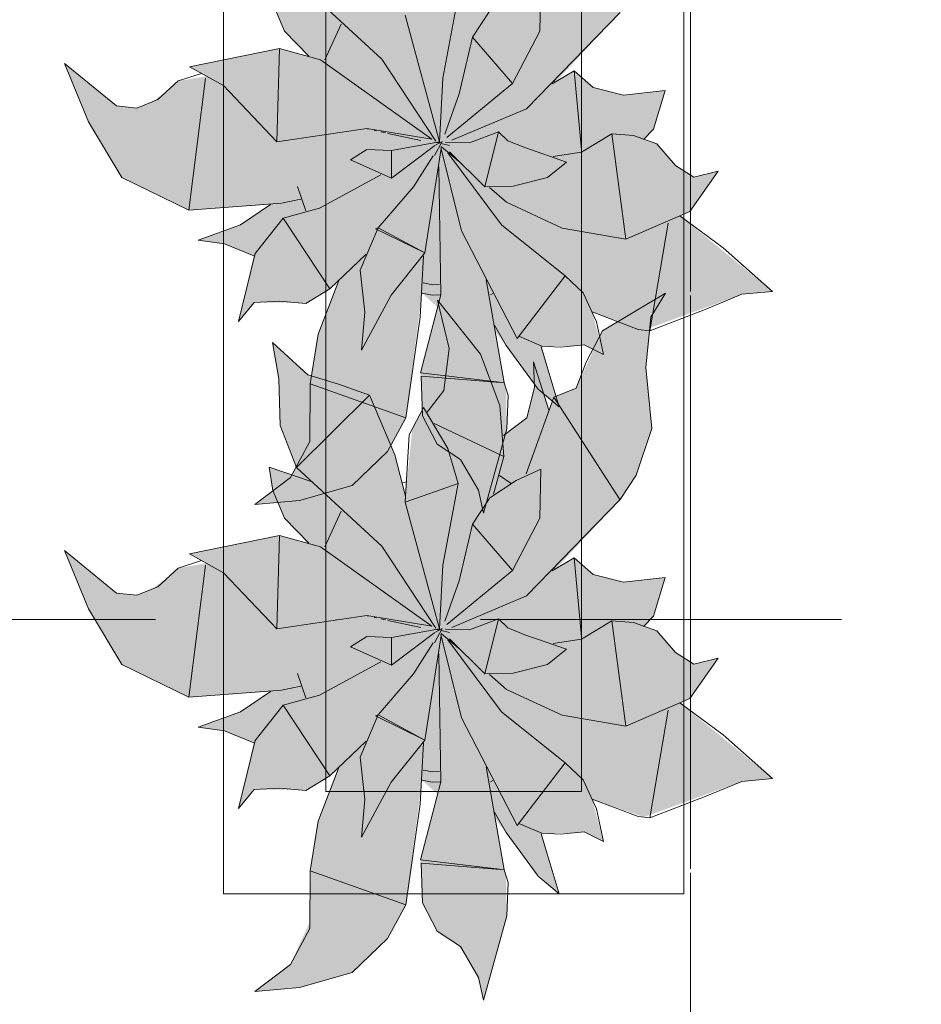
# Model space of a CAD drawing. Header units: millimetres. Extents: x -59761 to 112741, y -57975 to 46221.
# Tile 351 of 421: x 75194 to 76076, y -26801 to -25839. Entities that reach past the tile are written whole.
import ezdxf

# ---------------------------------------------------------------- set-up
doc = ezdxf.new("R2010")
doc.units = ezdxf.units.MM
for name, pattern in [('короткая штриховая', [282.222222, 141.111111, -141.111111]), ('Штриховая', [564.444447, 282.222223, -282.222223]), ('Штрихпунктирная', [670.277762, 352.777767, -176.388884, 0, -141.111112])]:
    doc.linetypes.add(name, pattern=pattern)
for name, color, linetype in [('Интерьер - Мебель', 7, 'Continuous'), ('Элемент модели - Границы зон', 7, 'Continuous'), ('Элемент Модели - Зона', 7, 'Continuous'), ('Элемент Модели - Оси', 2, 'Continuous')]:
    doc.layers.add(name, color=color, linetype=linetype)

msp = doc.modelspace()

# ---------------------------------------------------------------- hatches: boundary and pattern name
at = {"layer": 'Интерьер - Мебель', "linetype": 'Continuous', "lineweight": 0}
for points in [[(75238.13, -25881.44), (75261.57, -25938.68), (75294.14, -25993), (75359.54, -26024.86), (75439.45, -26019.47), (75411.7, -26038.23), (75368.65, -26054.32), (75394.53, -26057.95), (75423.13, -26069.59), (75408, -26133.73), (75423.53, -26115.12), (75466.35, -26115.4), (75473.91, -26116.01), (75497.33, -26101.68), (75506.28, -26093.64), (75485.77, -26147.54), (75479.27, -26188.32), (75477.86, -26244.41), (75458.84, -26286.14), (75424.09, -26312.62), (75467.88, -26308.8), (75519.1, -26294.09), (75553.79, -26260.81), (75571.8, -26227.77), (75587.5, -26105.99), (75602.77, -26119.89), (75586.11, -26183.99), (75588.14, -26225.95), (75602.47, -26253.73), (75625.18, -26268.6), (75642.8, -26298.74), (75647.59, -26321.06), (75670.37, -26238.78), (75669.67, -26199.81), (75658.9, -26143.35), (75697.5, -26195.11), (75721.52, -26217.27), (75704.61, -26157.93), (75734.54, -26157.71), (75746.14, -26156.55), (75764.87, -26165.88), (75753.77, -26124.46), (75804.39, -26142.13), (75900.07, -26107.19), (75930.14, -26104.37), (75839.58, -26030.47), (75849.26, -26026.35), (75877.02, -25986.77), (75853.19, -25992.71), (75835.42, -25981.36), (75816.9, -25960.04), (75805.58, -25956), (75813.82, -25945.68), (75825.24, -25907.94), (75784.39, -25912.52), (75754.88, -25904.93), (75736.09, -25888.81), (75717.35, -25900.59), (75781.01, -25831.8), (75796.82, -25807.99), (75812.09, -25762.19), (75806.29, -25702.7), (75811.06, -25653.45), (75825.56, -25630.06), (75763.76, -25666.91), (75738.12, -25722.85), (75716.28, -25731.56), (75711.32, -25744.25), (75696.33, -25697.05), (75697.54, -25722.23), (75689.98, -25751.92), (75667.06, -25769.29), (75663.69, -25739.9), (75644.57, -25689.79), (75602.53, -25636.8), (75614.1, -25684.22), (75608.92, -25725.08), (75592.6, -25746.45), (75588.8, -25741.75), (75578.02, -25762.5), (75571.39, -25828.36), (75561.1, -25788.12), (75536.02, -25729.7), (75475.97, -25709.76), (75441.32, -25678.26), (75447.54, -25713.76), (75448.96, -25759.32), (75464.72, -25800.28), (75479.22, -25814.03), (75438.22, -25800.25), (75441.71, -25822.99), (75453.08, -25850.02), (75476.93, -25874.27), (75448.34, -25866.88), (75360.18, -25884.91), (75376.79, -25894.08), (75349.19, -25898.66), (75339.3, -25907.8), (75322.96, -25919.53), (75308.88, -25925.22), (75288.9, -25923.1)], [(75238.13, -26357.46), (75261.57, -26414.7), (75294.14, -26469.02), (75359.54, -26500.88), (75439.45, -26495.49), (75411.7, -26514.25), (75368.65, -26530.34), (75394.53, -26533.97), (75423.13, -26545.61), (75408, -26609.75), (75423.53, -26591.14), (75466.35, -26591.42), (75473.91, -26592.03), (75497.33, -26577.7), (75506.28, -26569.66), (75485.77, -26623.56), (75479.27, -26664.34), (75477.86, -26720.43), (75458.84, -26762.17), (75424.09, -26788.64), (75467.88, -26784.83), (75519.1, -26770.11), (75553.79, -26736.84), (75571.8, -26703.8), (75587.5, -26582.02), (75602.77, -26595.91), (75586.11, -26660.01), (75588.14, -26701.97), (75602.47, -26729.75), (75625.18, -26744.63), (75642.8, -26774.76), (75647.59, -26797.09), (75670.37, -26714.8), (75669.67, -26675.83), (75658.9, -26619.37), (75697.5, -26671.13), (75721.52, -26693.29), (75704.61, -26633.95), (75734.54, -26633.73), (75746.14, -26632.57), (75764.87, -26641.9), (75753.77, -26600.48), (75804.39, -26618.15), (75900.07, -26583.22), (75930.14, -26580.39), (75839.58, -26506.49), (75849.26, -26502.37), (75877.02, -26462.79), (75853.19, -26468.73), (75835.42, -26457.38), (75816.9, -26436.06), (75805.58, -26432.02), (75813.82, -26421.7), (75825.24, -26383.96), (75784.39, -26388.54), (75754.88, -26380.96), (75736.09, -26364.83), (75717.35, -26376.61), (75781.01, -26307.82), (75796.82, -26284.01), (75812.09, -26238.21), (75806.29, -26178.72), (75811.06, -26129.48), (75825.56, -26106.08), (75763.76, -26142.94), (75738.12, -26198.87), (75716.28, -26207.58), (75711.32, -26220.27), (75696.33, -26173.08), (75697.54, -26198.25), (75689.98, -26227.94), (75667.06, -26245.31), (75663.69, -26215.92), (75644.57, -26165.81), (75602.53, -26112.83), (75614.1, -26160.24), (75608.92, -26201.1), (75592.6, -26222.47), (75588.8, -26217.77), (75578.02, -26238.52), (75571.39, -26304.38), (75561.1, -26264.14), (75536.02, -26205.72), (75475.97, -26185.78), (75441.32, -26154.28), (75447.54, -26189.78), (75448.96, -26235.34), (75464.72, -26276.3), (75479.22, -26290.05), (75438.22, -26276.27), (75441.71, -26299.01), (75453.08, -26326.04), (75476.93, -26350.29), (75448.34, -26342.9), (75360.18, -26360.94), (75376.79, -26370.1), (75349.19, -26374.68), (75339.3, -26383.82), (75322.96, -26395.56), (75308.88, -26401.24), (75288.9, -26399.12)]]:
    msp.add_hatch(color=255, dxfattribs=at).paths.add_polyline_path(points)

# ---------------------------------------------------------------- linework, layer by layer
at = {"layer": 'Интерьер - Мебель', "color": 7, "linetype": 'Continuous', "lineweight": 5}
for p, q in [((75393.46, -25193.2), (75393.46, -26693.2)), ((75843.46, -26693.2), (75843.46, -25193.2)), ((75493.46, -25293.2), (75493.46, -26593.2)), ((75743.46, -26593.2), (75743.46, -25293.2)), ((75493.46, -26593.2), (75743.46, -26593.2)), ((75393.46, -26693.2), (75843.46, -26693.2))]:
    msp.add_line(p, q, dxfattribs=at)
at = {"layer": 'Интерьер - Мебель', "color": 7, "linetype": 'Continuous', "lineweight": 15}
for p, q in [((75464.72, -25800.28), (75548.21, -25877.46)), ((75464.72, -25800.28), (75548.21, -25877.46)), ((75702.68, -25850.1), (75703.53, -25802.11)), ((75702.68, -25850.1), (75703.53, -25802.11)), ((75607.92, -25895.81), (75622.87, -25816.04)), ((75607.92, -25895.81), (75622.87, -25816.04)), ((75441.71, -25822.99), (75453.08, -25850.02)), ((75441.71, -25822.99), (75453.08, -25850.02)), ((75571.03, -25834.36), (75604.65, -25958.21)), ((75571.03, -25834.36), (75604.65, -25958.21)), ((75636.98, -25855.82), (75653.75, -25830)), ((75636.98, -25855.82), (75653.75, -25830)), ((75689.66, -25925.85), (75781.02, -25831.8)), ((75689.66, -25925.85), (75781.02, -25831.8)), ((75492.59, -25877.95), (75508.55, -25843.18)), ((75492.59, -25877.95), (75508.55, -25843.18)), ((75453.08, -25850.02), (75476.93, -25874.27)), ((75453.08, -25850.02), (75476.93, -25874.27)), ((75623.76, -25911.18), (75636.98, -25855.82)), ((75623.76, -25911.18), (75636.98, -25855.82)), ((75636.98, -25855.82), (75676.01, -25901.25)), ((75636.98, -25855.82), (75676.01, -25901.25)), ((75676.01, -25901.25), (75702.68, -25850.1)), ((75676.01, -25901.25), (75702.68, -25850.1)), ((75360.18, -25884.91), (75448.34, -25866.88)), ((75360.18, -25884.91), (75448.34, -25866.88)), ((75445.6, -25958.07), (75448.33, -25866.88)), ((75445.6, -25958.07), (75448.33, -25866.88)), ((75448.34, -25866.88), (75488.35, -25877.91)), ((75448.34, -25866.88), (75488.35, -25877.91)), ((75238.13, -25881.44), (75261.57, -25938.68)), ((75238.13, -25881.44), (75288.9, -25923.1)), ((75238.13, -25881.44), (75261.57, -25938.68)), ((75238.13, -25881.44), (75288.9, -25923.1)), ((75360.18, -25884.91), (75393.4, -25903.24)), ((75360.18, -25884.91), (75393.4, -25903.24)), ((75488.35, -25877.91), (75597.03, -25955.54)), ((75488.35, -25877.91), (75597.03, -25955.54)), ((75548.21, -25877.46), (75600.96, -25957.53)), ((75548.21, -25877.46), (75600.96, -25957.53)), ((75349.19, -25898.66), (75371.98, -25891.36)), ((75349.19, -25898.66), (75371.98, -25891.36)), ((75359.54, -26024.86), (75375.83, -25895.86)), ((75359.54, -26024.86), (75375.83, -25895.86)), ((75604.65, -25958.21), (75607.92, -25895.81)), ((75604.65, -25958.21), (75607.92, -25895.81)), ((75714.73, -25901.43), (75736.09, -25888.81)), ((75714.73, -25901.43), (75736.09, -25888.81)), ((75736.09, -25888.81), (75743.36, -25966)), ((75736.09, -25888.81), (75754.88, -25904.93)), ((75736.09, -25888.81), (75743.36, -25966)), ((75736.09, -25888.81), (75754.88, -25904.93)), ((75329.41, -25916.93), (75349.19, -25898.66)), ((75329.41, -25916.93), (75349.19, -25898.66)), ((75393.4, -25903.24), (75445.6, -25958.07)), ((75393.4, -25903.24), (75445.6, -25958.07)), ((75611.84, -25953.98), (75676.01, -25901.25)), ((75611.84, -25953.98), (75676.01, -25901.25)), ((75716.49, -25897.79), (75717.35, -25900.59)), ((75716.49, -25897.79), (75717.35, -25900.59)), ((75754.88, -25904.93), (75784.39, -25912.52)), ((75754.88, -25904.93), (75784.39, -25912.52)), ((75609.74, -25950.72), (75623.76, -25911.18)), ((75609.74, -25950.72), (75623.76, -25911.18)), ((75784.39, -25912.52), (75825.24, -25907.94)), ((75784.39, -25912.52), (75825.24, -25907.94)), ((75813.82, -25945.68), (75825.24, -25907.94)), ((75813.82, -25945.68), (75825.24, -25907.94)), ((75288.9, -25923.1), (75308.88, -25925.22)), ((75288.9, -25923.1), (75308.88, -25925.22)), ((75308.88, -25925.22), (75329.41, -25916.93)), ((75308.88, -25925.22), (75329.41, -25916.93)), ((75616.52, -25956.68), (75689.66, -25925.85)), ((75616.52, -25956.68), (75689.66, -25925.85)), ((75261.57, -25938.68), (75294.14, -25993)), ((75261.57, -25938.68), (75294.14, -25993)), ((75445.6, -25958.07), (75533.47, -25945.24)), ((75445.6, -25958.07), (75533.47, -25945.24)), ((75533.47, -25945.24), (75597.03, -25955.54)), ((75533.47, -25945.24), (75597.03, -25955.54)), ((75533.91, -25945.52), (75535.03, -25945.76)), ((75533.91, -25945.52), (75535.03, -25945.76)), ((75540.61, -25946.98), (75542.84, -25947.46)), ((75540.61, -25946.98), (75542.84, -25947.46)), ((75547.3, -25948.43), (75551.77, -25949.41)), ((75547.3, -25948.43), (75551.77, -25949.41)), ((75554, -25949.9), (75586.32, -25956.94)), ((75554, -25949.9), (75586.32, -25956.94)), ((75634.03, -25959.02), (75662.39, -25948.22)), ((75634.03, -25959.02), (75662.39, -25948.22)), ((75648.83, -26001.99), (75662.39, -25948.22)), ((75648.83, -26001.99), (75662.39, -25948.22)), ((75662.39, -25948.22), (75671.3, -25957.29)), ((75662.39, -25948.22), (75671.3, -25957.29)), ((75743.38, -25968.27), (75772.97, -25950.26)), ((75743.38, -25968.27), (75772.97, -25950.26)), ((75772.97, -25950.26), (75786.71, -26053.22)), ((75772.97, -25950.26), (75794.25, -25951.96)), ((75772.97, -25950.26), (75786.71, -26053.22)), ((75772.97, -25950.26), (75794.25, -25951.96)), ((75794.25, -25951.96), (75816.9, -25960.04)), ((75794.25, -25951.96), (75816.9, -25960.04)), ((75803.89, -25955.93), (75813.82, -25945.68)), ((75803.89, -25955.93), (75813.82, -25945.68)), ((75557.56, -25966.49), (75604.65, -25958.21)), ((75557.56, -25966.49), (75604.65, -25958.21)), ((75557.81, -25993.68), (75600.09, -25961.66)), ((75557.81, -25993.68), (75600.09, -25961.66)), ((75599.78, -25971.66), (75607.23, -25957.76)), ((75599.78, -25971.66), (75607.23, -25957.76)), ((75600.63, -25961.36), (75607.23, -25957.76)), ((75600.63, -25961.36), (75607.23, -25957.76)), ((75601.78, -25958.72), (75604.04, -25959.26)), ((75601.78, -25958.72), (75604.04, -25959.26)), ((75603.51, -25959.07), (75604.65, -25958.21)), ((75603.51, -25959.07), (75604.65, -25958.21)), ((75606.02, -25963.8), (75626.01, -26045.09)), ((75606.02, -25963.8), (75626.01, -26045.09)), ((75606.3, -25959.81), (75614.22, -25961.72)), ((75606.3, -25959.81), (75614.22, -25961.72)), ((75606.3, -25962.58), (75623.2, -25977.04)), ((75606.3, -25962.58), (75623.2, -25977.04)), ((75610.07, -25958.36), (75634.03, -25959.02)), ((75610.07, -25958.36), (75634.03, -25959.02)), ((75671.3, -25957.29), (75688.05, -25963.85)), ((75671.3, -25957.29), (75688.05, -25963.85)), ((75688.05, -25963.85), (75728.75, -25978.07)), ((75688.05, -25963.85), (75728.75, -25978.07)), ((75816.9, -25960.04), (75835.42, -25981.36)), ((75816.9, -25960.04), (75835.42, -25981.36)), ((75517.74, -25975.85), (75533.67, -25965.63)), ((75517.74, -25975.85), (75533.67, -25965.63)), ((75533.67, -25965.63), (75557.56, -25966.49)), ((75533.67, -25965.63), (75557.56, -25966.49)), ((75557.56, -25966.49), (75557.81, -25993.68)), ((75557.56, -25966.49), (75557.81, -25993.68)), ((75579.15, -26002.17), (75598.35, -25971.81)), ((75579.15, -26002.17), (75598.35, -25971.81)), ((75590.23, -26066.79), (75606.15, -25964.75)), ((75590.23, -26066.79), (75606.15, -25964.75)), ((75612.7, -25969), (75665.21, -26039.34)), ((75612.7, -25969), (75665.21, -26039.34)), ((75614.4, -25967.88), (75648.83, -26001.99)), ((75614.4, -25967.88), (75648.83, -26001.99)), ((75715.84, -25972.56), (75743.38, -25968.27)), ((75715.84, -25972.56), (75743.38, -25968.27)), ((75517.74, -25975.85), (75557.81, -25993.68)), ((75517.74, -25975.85), (75557.81, -25993.68)), ((75603.85, -25982.6), (75605.98, -26107.53)), ((75603.85, -25982.6), (75605.98, -26107.53)), ((75710.13, -25992.92), (75728.75, -25978.07)), ((75710.13, -25992.92), (75728.75, -25978.07)), ((75835.42, -25981.36), (75853.19, -25992.71)), ((75835.42, -25981.36), (75853.19, -25992.71)), ((75487.43, -26023.06), (75547.3, -25990.43)), ((75487.43, -26023.06), (75547.3, -25990.43)), ((75849.26, -26026.35), (75877.02, -25986.77)), ((75849.26, -26026.35), (75877.02, -25986.77)), ((75853.19, -25992.71), (75877.02, -25986.77)), ((75853.19, -25992.71), (75877.02, -25986.77)), ((75294.14, -25993), (75359.54, -26024.86)), ((75294.14, -25993), (75359.54, -26024.86)), ((75465.84, -26001.83), (75474.05, -26025.68)), ((75465.84, -26001.83), (75474.05, -26025.68)), ((75544.53, -26042.24), (75579.15, -26002.17)), ((75544.53, -26042.24), (75579.15, -26002.17)), ((75648.83, -26001.99), (75676.63, -26001.6)), ((75648.83, -26001.99), (75676.63, -26001.6)), ((75676.63, -26001.6), (75710.13, -25992.92)), ((75676.63, -26001.6), (75710.13, -25992.92)), ((75653.34, -26002.83), (75670.23, -26017.28)), ((75653.34, -26002.83), (75670.23, -26017.28)), ((75359.54, -26024.86), (75450.09, -26017.99)), ((75359.54, -26024.86), (75450.09, -26017.99)), ((75410.06, -26039.34), (75439.45, -26019.47)), ((75410.06, -26039.34), (75439.45, -26019.47)), ((75450.09, -26017.99), (75469.13, -26014.06)), ((75450.09, -26017.99), (75469.13, -26014.06)), ((75670.23, -26017.28), (75724.45, -26042.5)), ((75670.23, -26017.28), (75724.45, -26042.5)), ((75451.86, -26032.75), (75487.43, -26023.06)), ((75451.86, -26032.75), (75487.43, -26023.06)), ((75786.71, -26053.22), (75849.26, -26026.35)), ((75786.71, -26053.22), (75849.26, -26026.35)), ((75839.58, -26030.47), (75881.98, -26061.87)), ((75839.58, -26030.47), (75881.98, -26061.87)), ((75368.65, -26054.32), (75410.06, -26039.34)), ((75368.65, -26054.32), (75410.06, -26039.34)), ((75424.39, -26067.13), (75451.86, -26032.75)), ((75424.39, -26067.13), (75451.86, -26032.75)), ((75451.86, -26032.75), (75497.33, -26101.68)), ((75451.86, -26032.75), (75497.33, -26101.68)), ((75665.21, -26039.34), (75727.51, -26089.24)), ((75665.21, -26039.34), (75727.51, -26089.24)), ((75810.12, -26142.85), (75828.23, -26037.52)), ((75810.12, -26142.85), (75828.23, -26037.52)), ((75526.93, -26083.67), (75544.53, -26042.24)), ((75526.93, -26083.67), (75544.53, -26042.24)), ((75541.92, -26043.08), (75544.53, -26042.24)), ((75541.92, -26043.08), (75544.53, -26042.24)), ((75541.92, -26043.08), (75590.23, -26066.79)), ((75541.92, -26043.08), (75590.23, -26066.79)), ((75544.53, -26042.24), (75590.23, -26066.79)), ((75544.53, -26042.24), (75590.23, -26066.79)), ((75626.01, -26045.09), (75680.65, -26150.27)), ((75626.01, -26045.09), (75680.65, -26150.27)), ((75724.45, -26042.5), (75786.71, -26053.22)), ((75724.45, -26042.5), (75786.71, -26053.22)), ((75368.65, -26054.32), (75394.53, -26057.95)), ((75368.65, -26054.32), (75394.53, -26057.95)), ((75394.53, -26057.95), (75423.13, -26069.59)), ((75394.53, -26057.95), (75423.13, -26069.59)), ((75408, -26133.73), (75424.39, -26067.13)), ((75408, -26133.73), (75424.39, -26067.13)), ((75497.33, -26101.68), (75532.79, -26067.8)), ((75497.33, -26101.68), (75532.79, -26067.8)), ((75557.26, -26108.03), (75590.23, -26066.79)), ((75557.26, -26108.03), (75590.23, -26066.79)), ((75585.59, -26129.62), (75588.8, -26069.61)), ((75585.59, -26129.62), (75588.8, -26069.61)), ((75881.98, -26061.87), (75930.14, -26104.37)), ((75881.98, -26061.87), (75930.14, -26104.37)), ((75526.93, -26083.67), (75531.57, -26124.79)), ((75526.93, -26083.67), (75531.57, -26124.79)), ((75485.98, -26146.22), (75506.28, -26093.64)), ((75485.98, -26146.22), (75506.28, -26093.64)), ((75588.77, -26096.12), (75598.04, -26097.98)), ((75588.77, -26096.12), (75598.04, -26097.98)), ((75598.04, -26097.98), (75604.58, -26097.6)), ((75598.04, -26097.98), (75604.58, -26097.6)), ((75650.16, -26093.06), (75667.65, -26193.64)), ((75650.16, -26093.06), (75667.65, -26193.64)), ((75680.65, -26150.27), (75727.51, -26089.24)), ((75680.65, -26150.27), (75727.51, -26089.24)), ((75727.51, -26089.24), (75745, -26105.78)), ((75727.51, -26089.24), (75745, -26105.78)), ((75473.91, -26116.01), (75497.33, -26101.68)), ((75473.91, -26116.01), (75497.33, -26101.68)), ((75528.32, -26161.62), (75557.26, -26108.03)), ((75528.32, -26161.62), (75557.26, -26108.03)), ((75586.1, -26183.99), (75605.98, -26107.53)), ((75586.1, -26183.99), (75605.98, -26107.53)), ((75587.5, -26105.99), (75597.57, -26108.01)), ((75587.5, -26105.99), (75597.57, -26108.01)), ((75597.57, -26108.01), (75605.37, -26107.56)), ((75597.57, -26108.01), (75605.37, -26107.56)), ((75654.47, -26107.76), (75656.73, -26106.27)), ((75654.47, -26107.76), (75656.73, -26106.27)), ((75745, -26105.78), (75758.03, -26133.99)), ((75745, -26105.78), (75758.03, -26133.99)), ((75763.76, -26142.94), (75825.56, -26106.08)), ((75763.76, -26142.94), (75825.56, -26106.08)), ((75811.06, -26129.48), (75825.56, -26106.08)), ((75811.06, -26129.48), (75825.56, -26106.08)), ((75864.23, -26122.09), (75900.07, -26107.19)), ((75864.23, -26122.09), (75900.07, -26107.19)), ((75900.07, -26107.19), (75930.14, -26104.37)), ((75900.07, -26107.19), (75930.14, -26104.37)), ((75408, -26133.73), (75423.53, -26115.12)), ((75408, -26133.73), (75423.53, -26115.12)), ((75423.53, -26115.12), (75448.38, -26113.97)), ((75423.53, -26115.12), (75448.38, -26113.97)), ((75448.38, -26113.97), (75473.91, -26116.01)), ((75448.38, -26113.97), (75473.91, -26116.01)), ((75602.53, -26112.83), (75614.1, -26160.24)), ((75602.53, -26112.83), (75644.57, -26165.81)), ((75602.53, -26112.83), (75614.1, -26160.24)), ((75602.53, -26112.83), (75644.57, -26165.81)), ((75528.32, -26161.62), (75531.57, -26124.79)), ((75528.32, -26161.62), (75531.57, -26124.79)), ((75753.77, -26124.46), (75798.66, -26141.41)), ((75753.77, -26124.46), (75798.66, -26141.41)), ((75810.12, -26142.85), (75864.23, -26122.09)), ((75810.12, -26142.85), (75864.23, -26122.09)), ((75571.8, -26227.77), (75585.59, -26129.62)), ((75571.8, -26227.77), (75585.59, -26129.62)), ((75658.22, -26137.24), (75669.6, -26157.23)), ((75658.22, -26137.24), (75669.6, -26157.23)), ((75758.03, -26133.99), (75764.87, -26165.88)), ((75758.03, -26133.99), (75764.87, -26165.88)), ((75806.29, -26178.72), (75811.06, -26129.48)), ((75806.29, -26178.72), (75811.06, -26129.48)), ((75478.26, -26194.71), (75485.98, -26146.22)), ((75478.26, -26194.71), (75485.98, -26146.22)), ((75748.02, -26173.54), (75763.76, -26142.94)), ((75748.02, -26173.54), (75763.76, -26142.94)), ((75798.66, -26141.41), (75810.12, -26142.85)), ((75798.66, -26141.41), (75810.12, -26142.85)), ((75441.32, -26154.28), (75447.54, -26189.78)), ((75441.32, -26154.28), (75475.97, -26185.78)), ((75441.32, -26154.28), (75447.54, -26189.78)), ((75441.32, -26154.28), (75475.97, -26185.78)), ((75682.22, -26148.24), (75704.61, -26157.93)), ((75682.22, -26148.24), (75704.61, -26157.93)), ((75608.92, -26201.1), (75614.1, -26160.24)), ((75608.92, -26201.1), (75614.1, -26160.24)), ((75644.57, -26165.81), (75663.69, -26215.92)), ((75644.57, -26165.81), (75663.69, -26215.92)), ((75669.6, -26157.23), (75701.07, -26199.96)), ((75669.6, -26157.23), (75701.07, -26199.96)), ((75703.97, -26158.6), (75721.52, -26217.27)), ((75703.97, -26158.6), (75721.52, -26217.27)), ((75704.61, -26157.93), (75722.93, -26158.87)), ((75704.61, -26157.93), (75722.93, -26158.87)), ((75722.93, -26158.87), (75746.14, -26156.55)), ((75722.93, -26158.87), (75746.14, -26156.55)), ((75746.14, -26156.55), (75764.87, -26165.88)), ((75746.14, -26156.55), (75764.87, -26165.88)), ((75696.33, -26173.08), (75697.54, -26198.25)), ((75696.33, -26173.08), (75711.32, -26220.27)), ((75696.33, -26173.08), (75697.54, -26198.25)), ((75696.33, -26173.08), (75711.32, -26220.27)), ((75738.12, -26198.87), (75748.02, -26173.54)), ((75738.12, -26198.87), (75748.02, -26173.54)), ((75586.1, -26183.99), (75663.25, -26193.12)), ((75586.1, -26183.99), (75663.25, -26193.12)), ((75806.29, -26178.72), (75812.09, -26238.21)), ((75806.29, -26178.72), (75812.09, -26238.21)), ((75447.54, -26189.78), (75448.96, -26235.34)), ((75447.54, -26189.78), (75448.96, -26235.34)), ((75475.97, -26185.78), (75505.82, -26194.95)), ((75475.97, -26185.78), (75505.82, -26194.95)), ((75477.81, -26251.09), (75478.26, -26194.71)), ((75477.81, -26251.09), (75478.26, -26194.71)), ((75478.26, -26194.71), (75571.8, -26227.77)), ((75478.26, -26194.71), (75571.8, -26227.77)), ((75505.82, -26194.95), (75536.02, -26205.72)), ((75505.82, -26194.95), (75536.02, -26205.72)), ((75586.79, -26187.18), (75588.14, -26225.95)), ((75586.79, -26187.18), (75667.65, -26193.64)), ((75586.79, -26187.18), (75588.14, -26225.95)), ((75586.79, -26187.18), (75667.65, -26193.64)), ((75667.65, -26193.64), (75671.69, -26205.97)), ((75667.65, -26193.64), (75671.69, -26205.97)), ((75592.6, -26222.47), (75608.92, -26201.1)), ((75592.6, -26222.47), (75608.92, -26201.1)), ((75689.98, -26227.94), (75697.54, -26198.25)), ((75689.98, -26227.94), (75697.54, -26198.25)), ((75701.07, -26199.96), (75721.52, -26217.27)), ((75701.07, -26199.96), (75721.52, -26217.27)), ((75716.28, -26207.58), (75738.12, -26198.87)), ((75716.28, -26207.58), (75738.12, -26198.87)), ((75464.72, -26276.3), (75536.02, -26205.72)), ((75464.72, -26276.3), (75536.02, -26205.72)), ((75536.02, -26205.72), (75561.1, -26264.14)), ((75536.02, -26205.72), (75561.1, -26264.14)), ((75670.37, -26238.78), (75671.69, -26205.97)), ((75670.37, -26238.78), (75671.69, -26205.97)), ((75689.43, -26282.56), (75716.28, -26207.58)), ((75689.43, -26282.56), (75716.28, -26207.58)), ((75716.28, -26207.58), (75781.01, -26307.82)), ((75716.28, -26207.58), (75781.01, -26307.82)), ((75574.98, -26244.36), (75588.8, -26217.77)), ((75574.98, -26244.36), (75588.8, -26217.77)), ((75588.8, -26217.77), (75612.73, -26257.82)), ((75588.8, -26217.77), (75612.73, -26257.82)), ((75663.69, -26215.92), (75667.44, -26265.84)), ((75663.69, -26215.92), (75667.44, -26265.84)), ((75553.79, -26260.81), (75571.8, -26227.77)), ((75553.79, -26260.81), (75571.8, -26227.77)), ((75588.14, -26225.95), (75602.47, -26253.73)), ((75588.14, -26225.95), (75602.47, -26253.73)), ((75667.06, -26245.31), (75689.98, -26227.94)), ((75667.06, -26245.31), (75689.98, -26227.94)), ((75448.96, -26235.34), (75464.72, -26276.3)), ((75448.96, -26235.34), (75464.72, -26276.3)), ((75599.54, -26233.55), (75667.44, -26265.84)), ((75599.54, -26233.55), (75667.44, -26265.84)), ((75647.59, -26321.06), (75670.37, -26238.78)), ((75647.59, -26321.06), (75670.37, -26238.78)), ((75796.82, -26284.01), (75812.09, -26238.21)), ((75796.82, -26284.01), (75812.09, -26238.21)), ((75458.84, -26286.14), (75477.81, -26251.09)), ((75458.84, -26286.14), (75477.81, -26251.09)), ((75571.03, -26310.38), (75574.98, -26244.36)), ((75571.03, -26310.38), (75574.98, -26244.36)), ((75519.1, -26294.09), (75553.79, -26260.81)), ((75519.1, -26294.09), (75553.79, -26260.81)), ((75602.47, -26253.73), (75625.18, -26268.6)), ((75602.47, -26253.73), (75625.18, -26268.6)), ((75612.73, -26257.82), (75622.87, -26292.06)), ((75612.73, -26257.82), (75622.87, -26292.06)), ((75561.1, -26264.14), (75571.38, -26304.35)), ((75561.1, -26264.14), (75571.38, -26304.35)), ((75625.18, -26268.6), (75642.8, -26298.74)), ((75625.18, -26268.6), (75642.8, -26298.74)), ((75657.26, -26302.49), (75667.44, -26265.84)), ((75657.26, -26302.49), (75667.44, -26265.84)), ((75438.22, -26276.27), (75441.71, -26299.01)), ((75438.22, -26276.27), (75479.22, -26290.05)), ((75438.22, -26276.27), (75441.71, -26299.01)), ((75438.22, -26276.27), (75479.22, -26290.05)), ((75464.72, -26276.3), (75548.21, -26353.48)), ((75464.72, -26276.3), (75548.21, -26353.48)), ((75679.43, -26289.26), (75703.53, -26278.13)), ((75679.43, -26289.26), (75703.53, -26278.13)), ((75702.68, -26326.12), (75703.53, -26278.13)), ((75702.68, -26326.12), (75703.53, -26278.13)), ((75424.09, -26312.62), (75458.84, -26286.14)), ((75424.09, -26312.62), (75458.84, -26286.14)), ((75567.79, -26291.77), (75572.15, -26290.38)), ((75567.79, -26291.77), (75572.15, -26290.38)), ((75653.75, -26306.02), (75679.43, -26289.26)), ((75653.75, -26306.02), (75679.43, -26289.26)), ((75663.38, -26284.19), (75674.55, -26291.93)), ((75663.38, -26284.19), (75674.55, -26291.93)), ((75781.02, -26307.82), (75796.82, -26284.01)), ((75781.02, -26307.82), (75796.82, -26284.01)), ((75441.71, -26299.01), (75453.08, -26326.04)), ((75441.71, -26299.01), (75453.08, -26326.04)), ((75467.88, -26308.81), (75519.1, -26294.09)), ((75467.88, -26308.81), (75519.1, -26294.09)), ((75571.03, -26310.38), (75622.87, -26292.06)), ((75571.03, -26310.38), (75622.87, -26292.06)), ((75607.92, -26371.83), (75622.87, -26292.06)), ((75607.92, -26371.83), (75622.87, -26292.06)), ((75642.8, -26298.74), (75647.59, -26321.06)), ((75642.8, -26298.74), (75647.59, -26321.06)), ((75424.09, -26312.62), (75467.88, -26308.81)), ((75424.09, -26312.62), (75467.88, -26308.81)), ((75571.03, -26310.38), (75604.65, -26434.23)), ((75571.03, -26310.38), (75604.65, -26434.23)), ((75636.98, -26331.84), (75653.75, -26306.02)), ((75636.98, -26331.84), (75653.75, -26306.02)), ((75689.66, -26401.87), (75781.02, -26307.82)), ((75689.66, -26401.87), (75781.02, -26307.82)), ((75492.59, -26353.97), (75508.55, -26319.2)), ((75492.59, -26353.97), (75508.55, -26319.2)), ((75453.08, -26326.04), (75476.93, -26350.29)), ((75453.08, -26326.04), (75476.93, -26350.29)), ((75676.01, -26377.27), (75702.68, -26326.12)), ((75676.01, -26377.27), (75702.68, -26326.12)), ((75623.76, -26387.2), (75636.98, -26331.84)), ((75623.76, -26387.2), (75636.98, -26331.84)), ((75636.98, -26331.84), (75676.01, -26377.27)), ((75636.98, -26331.84), (75676.01, -26377.27)), ((75360.18, -26360.94), (75448.34, -26342.9)), ((75360.18, -26360.94), (75448.34, -26342.9)), ((75445.6, -26434.1), (75448.33, -26342.9)), ((75445.6, -26434.1), (75448.33, -26342.9)), ((75448.34, -26342.9), (75488.35, -26353.93)), ((75448.34, -26342.9), (75488.35, -26353.93)), ((75238.13, -26357.46), (75261.57, -26414.7)), ((75238.13, -26357.46), (75288.9, -26399.12)), ((75238.13, -26357.46), (75261.57, -26414.7)), ((75238.13, -26357.46), (75288.9, -26399.12)), ((75488.35, -26353.93), (75597.03, -26431.56)), ((75488.35, -26353.93), (75597.03, -26431.56)), ((75548.21, -26353.48), (75600.96, -26433.55)), ((75548.21, -26353.48), (75600.96, -26433.55)), ((75349.19, -26374.68), (75371.98, -26367.38)), ((75349.19, -26374.68), (75371.98, -26367.38)), ((75360.18, -26360.94), (75393.4, -26379.26)), ((75360.18, -26360.94), (75393.4, -26379.26)), ((75714.73, -26377.45), (75736.09, -26364.83)), ((75714.73, -26377.45), (75736.09, -26364.83)), ((75736.09, -26364.83), (75743.36, -26442.03)), ((75736.09, -26364.83), (75754.88, -26380.96)), ((75736.09, -26364.83), (75743.36, -26442.03)), ((75736.09, -26364.83), (75754.88, -26380.96)), ((75329.41, -26392.96), (75349.19, -26374.68)), ((75329.41, -26392.96), (75349.19, -26374.68)), ((75359.54, -26500.88), (75375.83, -26371.88)), ((75359.54, -26500.88), (75375.83, -26371.88)), ((75604.65, -26434.23), (75607.92, -26371.83)), ((75604.65, -26434.23), (75607.92, -26371.83)), ((75611.84, -26430), (75676.01, -26377.27)), ((75611.84, -26430), (75676.01, -26377.27)), ((75716.49, -26373.81), (75717.35, -26376.61)), ((75716.49, -26373.81), (75717.35, -26376.61)), ((75393.4, -26379.26), (75445.6, -26434.1)), ((75393.4, -26379.26), (75445.6, -26434.1)), ((75609.74, -26426.74), (75623.76, -26387.2)), ((75609.74, -26426.74), (75623.76, -26387.2)), ((75754.88, -26380.96), (75784.39, -26388.54)), ((75754.88, -26380.96), (75784.39, -26388.54)), ((75784.39, -26388.54), (75825.24, -26383.96)), ((75784.39, -26388.54), (75825.24, -26383.96)), ((75813.82, -26421.71), (75825.24, -26383.96)), ((75813.82, -26421.71), (75825.24, -26383.96)), ((75308.88, -26401.24), (75329.41, -26392.96)), ((75308.88, -26401.24), (75329.41, -26392.96)), ((75288.9, -26399.12), (75308.88, -26401.24)), ((75288.9, -26399.12), (75308.88, -26401.24)), ((75616.52, -26432.7), (75689.66, -26401.87)), ((75616.52, -26432.7), (75689.66, -26401.87)), ((75261.57, -26414.7), (75294.14, -26469.02)), ((75261.57, -26414.7), (75294.14, -26469.02)), ((75445.6, -26434.1), (75533.47, -26421.26)), ((75445.6, -26434.1), (75533.47, -26421.26)), ((75533.47, -26421.26), (75597.03, -26431.56)), ((75533.47, -26421.26), (75597.03, -26431.56)), ((75533.91, -26421.54), (75535.03, -26421.78)), ((75533.91, -26421.54), (75535.03, -26421.78)), ((75540.61, -26423), (75542.84, -26423.48)), ((75540.61, -26423), (75542.84, -26423.48)), ((75547.3, -26424.46), (75551.77, -26425.43)), ((75547.3, -26424.46), (75551.77, -26425.43)), ((75554, -26425.92), (75586.32, -26432.97)), ((75554, -26425.92), (75586.32, -26432.97)), ((75634.03, -26435.04), (75662.39, -26424.24)), ((75634.03, -26435.04), (75662.39, -26424.24)), ((75648.83, -26478.01), (75662.39, -26424.24)), ((75648.83, -26478.01), (75662.39, -26424.24)), ((75662.39, -26424.24), (75671.3, -26433.31)), ((75662.39, -26424.24), (75671.3, -26433.31)), ((75803.89, -26431.95), (75813.82, -26421.71)), ((75803.89, -26431.95), (75813.82, -26421.71)), ((75557.56, -26442.51), (75604.65, -26434.23)), ((75557.56, -26442.51), (75604.65, -26434.23)), ((75599.78, -26447.68), (75607.23, -26433.79)), ((75599.78, -26447.68), (75607.23, -26433.79)), ((75600.63, -26437.38), (75607.23, -26433.79)), ((75600.63, -26437.38), (75607.23, -26433.79)), ((75601.78, -26434.74), (75604.04, -26435.28)), ((75601.78, -26434.74), (75604.04, -26435.28)), ((75603.51, -26435.09), (75604.65, -26434.23)), ((75603.51, -26435.09), (75604.65, -26434.23)), ((75610.07, -26434.38), (75634.03, -26435.04)), ((75610.07, -26434.38), (75634.03, -26435.04)), ((75671.3, -26433.31), (75688.05, -26439.87)), ((75671.3, -26433.31), (75688.05, -26439.87)), ((75743.38, -26444.29), (75772.97, -26426.28)), ((75743.38, -26444.29), (75772.97, -26426.28)), ((75772.97, -26426.28), (75786.71, -26529.24)), ((75772.97, -26426.28), (75794.25, -26427.98)), ((75772.97, -26426.28), (75786.71, -26529.24)), ((75772.97, -26426.28), (75794.25, -26427.98)), ((75794.25, -26427.98), (75816.9, -26436.06)), ((75794.25, -26427.98), (75816.9, -26436.06)), ((75517.74, -26451.87), (75533.67, -26441.65)), ((75517.74, -26451.87), (75533.67, -26441.65)), ((75533.67, -26441.65), (75557.56, -26442.51)), ((75533.67, -26441.65), (75557.56, -26442.51)), ((75557.56, -26442.51), (75557.81, -26469.7)), ((75557.56, -26442.51), (75557.81, -26469.7)), ((75557.81, -26469.7), (75600.09, -26437.68)), ((75557.81, -26469.7), (75600.09, -26437.68)), ((75590.23, -26542.81), (75606.15, -26440.77)), ((75590.23, -26542.81), (75606.15, -26440.77)), ((75606.02, -26439.82), (75626.01, -26521.11)), ((75606.02, -26439.82), (75626.01, -26521.11)), ((75606.3, -26435.83), (75614.22, -26437.75)), ((75606.3, -26435.83), (75614.22, -26437.75)), ((75606.3, -26438.61), (75623.2, -26453.07)), ((75606.3, -26438.61), (75623.2, -26453.07)), ((75612.7, -26445.02), (75665.21, -26515.36)), ((75612.7, -26445.02), (75665.21, -26515.36)), ((75614.4, -26443.9), (75648.83, -26478.01)), ((75614.4, -26443.9), (75648.83, -26478.01)), ((75688.05, -26439.87), (75728.75, -26454.09)), ((75688.05, -26439.87), (75728.75, -26454.09)), ((75715.84, -26448.58), (75743.38, -26444.29)), ((75715.84, -26448.58), (75743.38, -26444.29)), ((75816.9, -26436.06), (75835.42, -26457.38)), ((75816.9, -26436.06), (75835.42, -26457.38)), ((75517.74, -26451.87), (75557.81, -26469.7)), ((75517.74, -26451.87), (75557.81, -26469.7)), ((75579.15, -26478.19), (75598.35, -26447.83)), ((75579.15, -26478.19), (75598.35, -26447.83)), ((75710.13, -26468.94), (75728.75, -26454.09)), ((75710.13, -26468.94), (75728.75, -26454.09)), ((75603.85, -26458.62), (75605.98, -26583.55)), ((75603.85, -26458.62), (75605.98, -26583.55)), ((75835.42, -26457.38), (75853.19, -26468.73)), ((75835.42, -26457.38), (75853.19, -26468.73)), ((75849.26, -26502.37), (75877.02, -26462.79)), ((75849.26, -26502.37), (75877.02, -26462.79)), ((75853.19, -26468.73), (75877.02, -26462.79)), ((75853.19, -26468.73), (75877.02, -26462.79)), ((75294.14, -26469.02), (75359.54, -26500.88)), ((75294.14, -26469.02), (75359.54, -26500.88)), ((75487.43, -26499.08), (75547.3, -26466.45)), ((75487.43, -26499.08), (75547.3, -26466.45)), ((75676.63, -26477.62), (75710.13, -26468.94)), ((75676.63, -26477.62), (75710.13, -26468.94)), ((75465.84, -26477.85), (75474.05, -26501.7)), ((75465.84, -26477.85), (75474.05, -26501.7)), ((75544.53, -26518.26), (75579.15, -26478.19)), ((75544.53, -26518.26), (75579.15, -26478.19)), ((75648.83, -26478.01), (75676.63, -26477.62)), ((75648.83, -26478.01), (75676.63, -26477.62)), ((75653.34, -26478.85), (75670.23, -26493.3)), ((75653.34, -26478.85), (75670.23, -26493.3)), ((75450.09, -26494.01), (75469.13, -26490.08)), ((75450.09, -26494.01), (75469.13, -26490.08)), ((75670.23, -26493.3), (75724.45, -26518.52)), ((75670.23, -26493.3), (75724.45, -26518.52)), ((75359.54, -26500.88), (75450.09, -26494.01)), ((75359.54, -26500.88), (75450.09, -26494.01)), ((75410.06, -26515.36), (75439.45, -26495.49)), ((75410.06, -26515.36), (75439.45, -26495.49)), ((75451.86, -26508.78), (75487.43, -26499.08)), ((75451.86, -26508.78), (75487.43, -26499.08)), ((75786.71, -26529.24), (75849.26, -26502.37)), ((75786.71, -26529.24), (75849.26, -26502.37)), ((75424.39, -26543.15), (75451.86, -26508.78)), ((75424.39, -26543.15), (75451.86, -26508.78)), ((75451.86, -26508.78), (75497.33, -26577.7)), ((75451.86, -26508.78), (75497.33, -26577.7)), ((75839.58, -26506.5), (75881.98, -26537.89)), ((75839.58, -26506.5), (75881.98, -26537.89)), ((75368.65, -26530.34), (75410.06, -26515.36)), ((75368.65, -26530.34), (75410.06, -26515.36)), ((75526.93, -26559.69), (75544.53, -26518.26)), ((75526.93, -26559.69), (75544.53, -26518.26)), ((75541.92, -26519.1), (75544.53, -26518.26)), ((75541.92, -26519.1), (75544.53, -26518.26)), ((75541.92, -26519.1), (75590.23, -26542.81)), ((75541.92, -26519.1), (75590.23, -26542.81)), ((75544.53, -26518.26), (75590.23, -26542.81)), ((75544.53, -26518.26), (75590.23, -26542.81)), ((75626.01, -26521.11), (75680.65, -26626.29)), ((75626.01, -26521.11), (75680.65, -26626.29)), ((75665.21, -26515.36), (75727.51, -26565.26)), ((75665.21, -26515.36), (75727.51, -26565.26)), ((75724.45, -26518.52), (75786.71, -26529.24)), ((75724.45, -26518.52), (75786.71, -26529.24)), ((75810.12, -26618.87), (75828.23, -26513.54)), ((75810.12, -26618.87), (75828.23, -26513.54)), ((75368.65, -26530.34), (75394.53, -26533.97)), ((75368.65, -26530.34), (75394.53, -26533.97)), ((75394.53, -26533.97), (75423.13, -26545.61)), ((75394.53, -26533.97), (75423.13, -26545.61)), ((75881.98, -26537.89), (75930.14, -26580.39)), ((75881.98, -26537.89), (75930.14, -26580.39)), ((75408, -26609.75), (75424.39, -26543.15)), ((75408, -26609.75), (75424.39, -26543.15)), ((75497.33, -26577.7), (75532.79, -26543.82)), ((75497.33, -26577.7), (75532.79, -26543.82)), ((75557.26, -26584.05), (75590.23, -26542.81)), ((75557.26, -26584.05), (75590.23, -26542.81)), ((75585.59, -26605.64), (75588.8, -26545.64)), ((75585.59, -26605.64), (75588.8, -26545.64)), ((75526.93, -26559.69), (75531.57, -26600.81)), ((75526.93, -26559.69), (75531.57, -26600.81)), ((75485.98, -26622.24), (75506.28, -26569.66)), ((75485.98, -26622.24), (75506.28, -26569.66)), ((75650.16, -26569.08), (75667.65, -26669.66)), ((75650.16, -26569.08), (75667.65, -26669.66)), ((75680.65, -26626.29), (75727.51, -26565.26)), ((75680.65, -26626.29), (75727.51, -26565.26)), ((75727.51, -26565.26), (75745, -26581.81)), ((75727.51, -26565.26), (75745, -26581.81)), ((75473.91, -26592.03), (75497.33, -26577.7)), ((75473.91, -26592.03), (75497.33, -26577.7)), ((75588.77, -26572.14), (75598.04, -26574)), ((75588.77, -26572.14), (75598.04, -26574)), ((75598.04, -26574), (75604.58, -26573.62)), ((75598.04, -26574), (75604.58, -26573.62)), ((75528.32, -26637.64), (75557.26, -26584.05)), ((75528.32, -26637.64), (75557.26, -26584.05)), ((75586.1, -26660.01), (75605.98, -26583.55)), ((75586.1, -26660.01), (75605.98, -26583.55)), ((75587.5, -26582.02), (75597.57, -26584.03)), ((75587.5, -26582.02), (75597.57, -26584.03)), ((75597.57, -26584.03), (75605.37, -26583.58)), ((75597.57, -26584.03), (75605.37, -26583.58)), ((75654.47, -26583.78), (75656.73, -26582.3)), ((75654.47, -26583.78), (75656.73, -26582.3)), ((75745, -26581.81), (75758.03, -26610.01)), ((75745, -26581.81), (75758.03, -26610.01)), ((75864.23, -26598.12), (75900.07, -26583.22)), ((75864.23, -26598.12), (75900.07, -26583.22)), ((75900.07, -26583.22), (75930.14, -26580.39)), ((75900.07, -26583.22), (75930.14, -26580.39)), ((75408, -26609.75), (75423.53, -26591.14)), ((75408, -26609.75), (75423.53, -26591.14)), ((75423.53, -26591.14), (75448.38, -26589.99)), ((75423.53, -26591.14), (75448.38, -26589.99)), ((75448.38, -26589.99), (75473.91, -26592.03)), ((75448.38, -26589.99), (75473.91, -26592.03)), ((75810.12, -26618.87), (75864.23, -26598.12)), ((75810.12, -26618.87), (75864.23, -26598.12)), ((75528.32, -26637.64), (75531.57, -26600.81)), ((75528.32, -26637.64), (75531.57, -26600.81)), ((75571.8, -26703.8), (75585.59, -26605.64)), ((75571.8, -26703.8), (75585.59, -26605.64)), ((75753.77, -26600.48), (75798.66, -26617.43)), ((75753.77, -26600.48), (75798.66, -26617.43)), ((75658.22, -26613.26), (75669.6, -26633.25)), ((75658.22, -26613.26), (75669.6, -26633.25)), ((75758.03, -26610.01), (75764.87, -26641.9)), ((75758.03, -26610.01), (75764.87, -26641.9)), ((75798.66, -26617.43), (75810.12, -26618.87)), ((75798.66, -26617.43), (75810.12, -26618.87)), ((75478.26, -26670.73), (75485.98, -26622.24)), ((75478.26, -26670.73), (75485.98, -26622.24)), ((75682.22, -26624.26), (75704.61, -26633.95)), ((75682.22, -26624.26), (75704.61, -26633.95)), ((75669.6, -26633.25), (75701.07, -26675.98)), ((75669.6, -26633.25), (75701.07, -26675.98)), ((75703.97, -26634.62), (75721.52, -26693.29)), ((75703.97, -26634.62), (75721.52, -26693.29)), ((75704.61, -26633.95), (75722.93, -26634.89)), ((75704.61, -26633.95), (75722.93, -26634.89)), ((75722.93, -26634.89), (75746.14, -26632.57)), ((75722.93, -26634.89), (75746.14, -26632.57)), ((75746.14, -26632.57), (75764.87, -26641.9)), ((75746.14, -26632.57), (75764.87, -26641.9)), ((75586.1, -26660.01), (75663.25, -26669.14)), ((75586.1, -26660.01), (75663.25, -26669.14)), ((75586.79, -26663.2), (75588.14, -26701.97)), ((75586.79, -26663.2), (75667.65, -26669.66)), ((75586.79, -26663.2), (75588.14, -26701.97)), ((75586.79, -26663.2), (75667.65, -26669.66)), ((75477.81, -26727.11), (75478.26, -26670.73)), ((75477.81, -26727.11), (75478.26, -26670.73)), ((75478.26, -26670.73), (75571.8, -26703.8)), ((75478.26, -26670.73), (75571.8, -26703.8)), ((75667.65, -26669.66), (75671.69, -26682)), ((75667.65, -26669.66), (75671.69, -26682)), ((75701.07, -26675.98), (75721.52, -26693.29)), ((75701.07, -26675.98), (75721.52, -26693.29)), ((75670.37, -26714.8), (75671.69, -26682)), ((75670.37, -26714.8), (75671.69, -26682)), ((75553.79, -26736.83), (75571.8, -26703.8)), ((75553.79, -26736.83), (75571.8, -26703.8)), ((75588.14, -26701.97), (75602.47, -26729.75)), ((75588.14, -26701.97), (75602.47, -26729.75)), ((75647.59, -26797.09), (75670.37, -26714.8)), ((75647.59, -26797.09), (75670.37, -26714.8)), ((75458.84, -26762.17), (75477.81, -26727.11)), ((75458.84, -26762.17), (75477.81, -26727.11)), ((75602.47, -26729.75), (75625.18, -26744.63)), ((75602.47, -26729.75), (75625.18, -26744.63)), ((75519.1, -26770.11), (75553.79, -26736.83)), ((75519.1, -26770.11), (75553.79, -26736.83)), ((75625.18, -26744.63), (75642.8, -26774.76)), ((75625.18, -26744.63), (75642.8, -26774.76)), ((75424.09, -26788.64), (75458.84, -26762.17)), ((75424.09, -26788.64), (75458.84, -26762.17)), ((75467.88, -26784.83), (75519.1, -26770.11)), ((75467.88, -26784.83), (75519.1, -26770.11)), ((75642.8, -26774.76), (75647.59, -26797.09)), ((75642.8, -26774.76), (75647.59, -26797.09)), ((75424.09, -26788.64), (75467.88, -26784.83)), ((75424.09, -26788.64), (75467.88, -26784.83))]:
    msp.add_line(p, q, dxfattribs=at)
at = {"layer": 'Элемент модели - Границы зон', "color": 7, "linetype": 'короткая штриховая', "lineweight": 15}
for points in [[(96025, -9000), (94825, -9000), (75238.88, -9000), (75238.88, -16794.88), (75850, -16794.88), (75850, -35690.78)], [(80700, -17700), (80700, -26250), (80650, -26250), (80650, -27750), (80700, -27750), (80700, -35699.94), (75850, -35699.94), (75850, -16794.88)]]:
    msp.add_lwpolyline(points, dxfattribs=at)
at = {"layer": 'Элемент Модели - Зона', "color": 253, "linetype": 'Штриховая', "lineweight": 15, "flags": 128}
for points in [[(-8890, -17680), (-3119.74, -17680), (-3119.74, -14858.42), (142.53, -11594.86), (156.67, -11609), (156.67, -11580), (18300, -11580), (18300, -11600), (32399.73, -11600), (32399.73, -11580), (69081.36, -11580), (72316.72, -14823.47), (72320.06, -15158.11), (72320.06, -17695), (72360, -17695), (72360, -19700), (72120, -19700), (72120, -18300), (71700, -18300), (71700, -17900), (63300, -17900), (63300, -18300), (62700, -18300), (62700, -17900), (54320, -17900), (54320, -27030), (62700, -27030), (62700, -26350), (63300, -26350), (63300, -27540), (67380, -27540), (67380, -26630), (67500, -26630), (67500, -27660), (62920, -27660), (62920, -32819.89), (72120, -32819.89), (72120, -27750), (71650, -27750), (71650, -26250), (72120, -26250), (72120, -21200), (72360, -21200), (72360, -33849.94), (72120, -33849.94), (72120, -33059.89), (54320, -33059.89), (54320, -39349.94), (72120, -39349.94), (72120, -36299.94), (71700.06, -36299.94), (71700.06, -35674.44), (72120, -35674.44), (72120, -35349.94), (72360, -35349.94), (72360, -35679.94), (75850, -35679.94), (75850, -16794.88), (75238.88, -16794.88), (75238.88, -9000), (80700, -9000), (80700, -8700), (81300, -8700), (81300, -9000), (87517.1, -9000), (87517.1, -320), (85530, -320), (85530, 300), (84182.9, 300), (81300, 300), (81300, -300), (80700, -300), (80700, 212.5), (79799.78, 212.5), (72300, 212.5), (72300, -300), (71700, -300), (71700, 212.5), (63300, 212.5), (63300, -300), (62700, -300), (62700, 212.5), (54300, 212.5), (54300, -300), (53700, -300), (53700, 212.5), (45650, 212.5), (45650, -300), (45050, -300), (44950, -300), (44950, -5367.2), (32450.06, -5367.2), (32450.06, -200), (32450.06, 7690), (32460.06, 7690), (32460.06, 13850), (29720, 13850), (29720, 5730), (28964.53, 5730), (28964.53, 212), (27300.06, 212), (27300.06, -300), (26700.06, -300), (26700.06, 212), (18300, 212), (18300, -300), (17700, -300), (17700, 212), (16025.03, 212), (16025.03, -7500), (16025.03, -9042.59), (9300, -9042.59), (9300, -9300), (8700, -9300), (8700, -9042.59), (300, -9042.59), (300, -9300), (-300, -9300), (-300, -9042.59), (-8250, -9042.59), (-8250, -9300), (-8850, -9300), (-8850, -9042.59), (-8890, -9042.59)], [(75850, -35690.78), (75850, -35699.94), (77410, -35699.94), (77410, -35679.94), (80725, -35679.94), (80725, -29900), (80700, -29900), (80700, -28400), (80725, -28400), (80725, -27750), (80650, -27750), (80650, -26250), (80725, -26250), (80725, -25600), (80700, -25600), (80700, -24100), (80725, -24100), (80725, -18300), (80700, -18300), (80700, -17700), (81300, -17700), (81300, -18175), (89700, -18175), (89700, -17700), (90300, -17700), (90300, -18175), (96025, -18175), (96025, -9000), (93380.68, -9000), (90300, -9000), (90300, -9300), (89700, -9300), (89700, -9000), (81300, -9000), (81300, -9300), (80700, -9300), (80700, -9000), (77696.33, -9000), (77696.33, -11247.67), (79332.5, -11247.67), (79332.5, -14421.89), (77696.33, -14421.89), (77696.33, -16794.88), (75850, -16794.88)]]:
    msp.add_lwpolyline(points, close=True, dxfattribs=at)
at = {"layer": 'Элемент Модели - Оси', "color": 7, "linetype": 'Штрихпунктирная', "lineweight": 15}
msp.add_line((-57760.58, -26425), (110650, -26425), dxfattribs=at)

doc.saveas('drawing.dxf')
